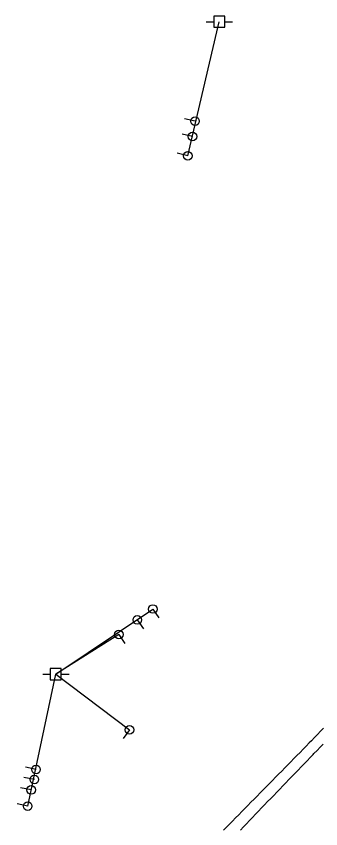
# Model space of a CAD drawing. Extents: x 1901471 to 1963503, y 756461 to 799997.
# Drawn here: x 1929917.9 to 1929987.4, y 772902.4 to 773087.9 of the extents above; entities that cross this region are included whole.
import ezdxf

# ---------------------------------------------------------------- set-up
doc = ezdxf.new("R2010")
doc.units = 0
for name, color, linetype in [('Default', 7, 'Continuous'), ('RD_EX_Road', 7, 'Continuous'), ('RD_EX_UT', 7, 'Continuous')]:
    doc.layers.add(name, color=color, linetype=linetype)

# ---------------------------------------------------------------- blocks, each defined once
blk = doc.blocks.new('PP')
at = {"layer": 'RD_EX_UT'}
for p, q in [((2.49, 2.51), (-2.51, 2.51)), ((-2.51, 2.51), (-2.51, -2.49)), ((2.49, -2.49), (2.49, 2.51)), ((-5.94, -0.05), (-2.47, -0.05)), ((-2.51, -2.49), (2.49, -2.49)), ((2.42, -0.05), (6.06, -0.05))]:
    blk.add_line(p, q, dxfattribs=at)
blk = doc.blocks.new('GW')
at = {"layer": 'RD_EX_UT'}
blk.add_line((0, 0), (0, 5), dxfattribs=at)
blk.add_circle((0, 0), 2, dxfattribs=at)

msp = doc.modelspace()

# ---------------------------------------------------------------- linework, layer by layer
at = {"layer": 'RD_EX_Road'}
for points in [[(1929988.08, 772925.34), (1929987.39, 772924.62), (1929986.69, 772923.9), (1929986, 772923.17), (1929985.31, 772922.45), (1929984.82, 772921.95), (1929984.12, 772921.24), (1929983.42, 772920.52), (1929982.72, 772919.81), (1929982.01, 772919.1), (1929981.31, 772918.39), (1929980.61, 772917.67), (1929979.91, 772916.96), (1929979.21, 772916.25), (1929978.51, 772915.54), (1929977.81, 772914.82), (1929977.11, 772914.11), (1929976.4, 772913.4), (1929975.7, 772912.69), (1929975, 772911.97), (1929974.3, 772911.26), (1929973.6, 772910.55), (1929972.9, 772909.84), (1929972.2, 772909.12), (1929971.5, 772908.41), (1929970.79, 772907.7), (1929970.09, 772906.99), (1929969.39, 772906.27), (1929968.69, 772905.56), (1929967.99, 772904.85), (1929967.29, 772904.13), (1929966.59, 772903.42), (1929965.88, 772902.71), (1929965.23, 772902.04)], [(1929969.07, 772902.07), (1929969.76, 772902.79), (1929970.46, 772903.51), (1929971.15, 772904.23), (1929971.84, 772904.95), (1929972.54, 772905.67), (1929973.23, 772906.39), (1929973.93, 772907.11), (1929974.62, 772907.83), (1929975.31, 772908.55), (1929976.01, 772909.27), (1929976.7, 772909.99), (1929977.4, 772910.71), (1929978.09, 772911.43), (1929978.78, 772912.15), (1929979.48, 772912.87), (1929980.17, 772913.59), (1929980.86, 772914.31), (1929981.56, 772915.03), (1929982.25, 772915.75), (1929982.95, 772916.47), (1929983.64, 772917.19), (1929984.33, 772917.91), (1929985.03, 772918.63), (1929985.72, 772919.35), (1929985.89, 772919.53), (1929986.59, 772920.25), (1929987.28, 772920.97), (1929987.97, 772921.69)]]:
    msp.add_lwpolyline(points, dxfattribs=at)
at = {"layer": 'RD_EX_UT'}
for points in [[(1929957.06, 773056.04), (1929964.25, 773086.63)], [(1929926.92, 772937.66), (1929949.09, 772952.54)], [(1929941.33, 772946.72), (1929926.92, 772937.66)], [(1929920.5, 772907.54), (1929926.92, 772937.66), (1929943.76, 772924.94)]]:
    msp.add_lwpolyline(points, dxfattribs=at)

# ---------------------------------------------------------------- block references
at = {"layer": 'Default', "xscale": 0.5039370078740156, "yscale": 0.5039370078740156}
for p in [(1929964.25, 773086.63), (1929926.92, 772937.66)]:
    msp.add_blockref('PP', p, dxfattribs=at)
at = {"layer": 'RD_EX_UT'}
for p, xscale, yscale, rotation in [((1929958.72, 773063.92), 0.49212598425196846, 0.4921259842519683, 76.717964), ((1929958.17, 773060.41), 0.4921259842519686, 0.4921259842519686, 76.036351), ((1929957.06, 773056.04), 0.49212598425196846, 0.4921259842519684, 76.708825), ((1929949.09, 772952.54), 0.4921259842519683, 0.4921259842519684, -146.152472), ((1929945.54, 772950.04), 0.49212598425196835, 0.49212598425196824, -145.79862700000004), ((1929941.33, 772946.72), 0.4921259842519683, 0.49212598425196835, -145.83008), ((1929943.76, 772924.94), 0.4921259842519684, 0.4921259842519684, 143.535932), ((1929922.4, 772915.89), 0.4921259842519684, 0.49212598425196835, 78.105693), ((1929922.02, 772913.6), 0.4921259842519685, 0.49212598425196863, 78.667541), ((1929921.28, 772911.22), 0.49212598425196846, 0.4921259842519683, 77.688962), ((1929920.5, 772907.54), 0.49212598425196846, 0.49212598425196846, 77.905492)]:
    msp.add_blockref('GW', p, dxfattribs=dict(at, xscale=xscale, yscale=yscale, rotation=rotation))

doc.saveas('drawing.dxf')
